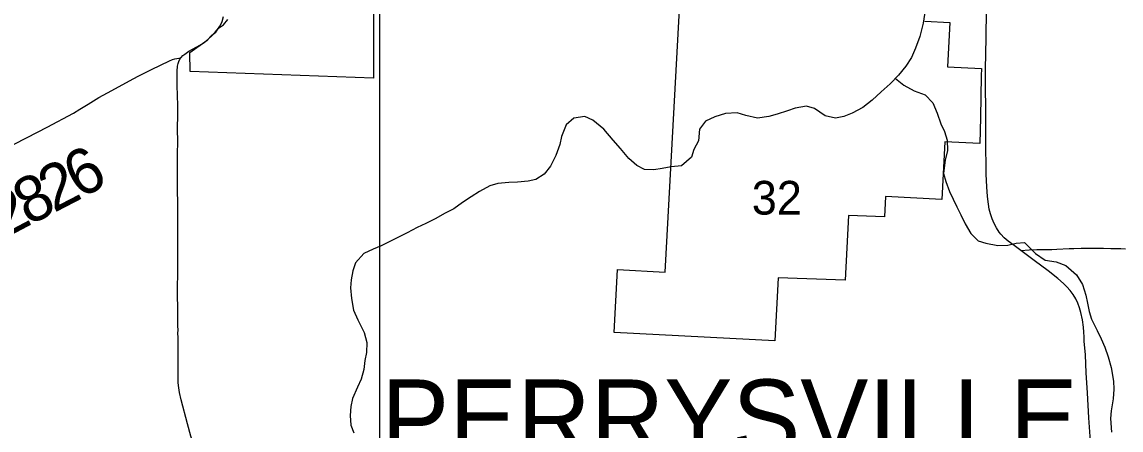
# Model space of a CAD drawing. Extents: x 1874609 to 2204689, y 815661 to 1281160.
# Drawn here: x 2016966 to 2024177, y 962602 to 965280 of the extents above; entities that cross this region are included whole.
import ezdxf

# ---------------------------------------------------------------- set-up
doc = ezdxf.new("R2010")
doc.units = 0
for name, color, linetype in [('GM_X_Corporation', 7, 'Continuous'), ('GM_X_Corporation_Text', 7, 'Continuous'), ('GM_X_County_Road', 7, 'Continuous'), ('GM_X_County_Road_Text', 7, 'Continuous'), ('GM_X_Minor_River', 7, 'Continuous'), ('GM_X_Section', 7, 'Continuous'), ('GM_X_Section_Text', 7, 'Continuous'), ('GM_X_Township_Road', 7, 'Continuous')]:
    doc.layers.add(name, color=color, linetype=linetype)

msp = doc.modelspace()

# ---------------------------------------------------------------- linework, layer by layer
at = {"layer": 'GM_X_Corporation'}
for points in [[(2019274.1, 966423.2), (2019271.3, 964910.7), (2018069, 964953.8), (2018066.3, 965078.7), (2018179.8, 965159.5), (2018211.5, 965193.7), (2018237.4, 965213.9), (2018255.2, 965240.1), (2018287.1, 965260.3), (2018316.9, 965296.6)], [(2022889.7, 965284.6), (2023053.5, 965276), (2023038.3, 964986.3), (2023261, 964974.1), (2023258.5, 964927), (2023254.5, 964652.9), (2023251.4, 964481.6), (2023021.2, 964493.7), (2023001.3, 964115.2), (2022631.7, 964134.6), (2022624.7, 964000.7), (2022389.8, 964009), (2022367.5, 963584.4), (2021927.7, 963599.9), (2021906.1, 963187.3), (2020851.3, 963242.8), (2020873, 963655.3), (2021186.6, 963638.8), (2021304.4, 965806.4)]]:
    msp.add_lwpolyline(points, dxfattribs=at)
at = {"layer": 'GM_X_County_Road'}
for points in [[(2023292, 965202.4), (2023293.8, 965330.4), (2023295.9, 965576.8)], [(2018008.3, 965044.1), (2018010.8, 965047.3), (2018021.9, 965058.7), (2018034.2, 965069), (2018060.8, 965087.3), (2018132, 965128.2), (2018160, 965146), (2018186.4, 965166.2), (2018211, 965188.5), (2018234, 965212.6), (2018255.3, 965238.4), (2018264.7, 965252.4), (2018272.6, 965267.4), (2018278.8, 965283.1), (2018287.7, 965315.2)], [(2023287.8, 964970.4), (2023291.6, 965176.1), (2023292, 965202.4)], [(2016715.8, 964377.5), (2016737, 964387.7), (2016824.7, 964431.4), (2017000.6, 964520.5), (2017131.7, 964588.4), (2017304.3, 964682.2), (2017345.1, 964706.7), (2017399.8, 964741.3), (2017469.5, 964783.5), (2017555.4, 964830.6), (2017670.3, 964892.8), (2017728.2, 964923.2), (2017815.8, 964967.8), (2017933.4, 965025.3), (2017952.9, 965032.7), (2017967.4, 965037.3), (2017994.7, 965041.8), (2018008.3, 965044.1)], [(2017983, 964956.7), (2017986.1, 964990.5), (2017989.3, 965006.1), (2017994.3, 965021.1), (2018001.4, 965034.9), (2018008.3, 965044.1)], [(2017991.3, 962914.6), (2017989.6, 962961.1), (2017990.4, 963108.8), (2017990.2, 963207.6), (2017988.6, 963239.6), (2017989.7, 963254.8), (2017989, 963287.9), (2017988.5, 963370), (2017986.7, 963517.8), (2017988, 963649.2), (2017987.8, 963731.5), (2017988, 963779.8), (2017988.9, 963845.6), (2017987.9, 964010), (2017987.1, 964092.2), (2017985.7, 964174.3), (2017986.3, 964256), (2017986.7, 964321.5), (2017985.7, 964370.8), (2017985.7, 964419.9), (2017987.2, 964485.7), (2017986.6, 964584.4), (2017987.3, 964666.5), (2017987.2, 964732.3), (2017983.8, 964863.7), (2017983, 964956.7)], [(2023288.9, 964478.6), (2023288.9, 964732.6), (2023286.8, 964830), (2023286.8, 964929.1), (2023287.8, 964970.4)], [(2023518.9, 963780.3), (2023475, 963812.2), (2023435.8, 963841.9), (2023410.7, 963863.5), (2023387.2, 963887), (2023376.7, 963900.1), (2023359.1, 963928.3), (2023343.9, 963957.8), (2023331.1, 963988.4), (2023320.9, 964020), (2023312.7, 964052.1), (2023306.7, 964084.7), (2023300.8, 964133.6), (2023295.8, 964198.8), (2023292.8, 964280.4), (2023291.1, 964362.1), (2023290.3, 964427.7), (2023288.9, 964478.6)], [(2023983.9, 962436.4), (2023966.4, 962681.9), (2023956.3, 962845.6), (2023947.6, 962976.4), (2023942.9, 963095.9), (2023935.6, 963184), (2023935, 963213), (2023932.9, 963244.2), (2023929.7, 963276), (2023923.1, 963324.7), (2023913.9, 963372.5), (2023905, 963403.7), (2023893.6, 963433.9), (2023879.4, 963463), (2023862.5, 963490.5), (2023843.2, 963516.5), (2023822, 963541.1), (2023799.2, 963564.2), (2023762.5, 963596.3), (2023697.9, 963646.4), (2023607, 963715.5), (2023554.5, 963754.3), (2023518.9, 963780.3)], [(2018103.4, 962462.5), (2018072.8, 962562.1), (2018052.5, 962641.7), (2018009.1, 962799.6), (2017998.8, 962847.3), (2017994.2, 962879.5), (2017991.3, 962912), (2017991.3, 962914.6)]]:
    msp.add_lwpolyline(points, dxfattribs=at)
at = {"layer": 'GM_X_Minor_River'}
for points in [[(2022891.6, 965358), (2022879.5, 965271.8), (2022857.4, 965183.6), (2022829.2, 965107.4), (2022801.1, 965047.3), (2022764.9, 964989.2), (2022716.8, 964931), (2022662.6, 964872.9), (2022602.4, 964820.8), (2022544.2, 964766.7), (2022482, 964718.6), (2022413.8, 964680.6), (2022357.7, 964658.5), (2022303.6, 964648.5), (2022235.4, 964664.6), (2022165.4, 964710.8), (2022113.3, 964726.8), (2022039.1, 964714.9), (2021989, 964696.8), (2021920.8, 964674.8), (2021866.7, 964658.8), (2021792.5, 964648.8), (2021714.4, 964666.9), (2021658.3, 964683), (2021582.1, 964679), (2021511.9, 964657), (2021449.7, 964629), (2021411.6, 964576.9), (2021405.5, 964500.7), (2021373.4, 964442.5), (2021359.3, 964392.4), (2021293.1, 964336.3), (2021224.9, 964328.3), (2021166.8, 964318.4), (2021110.7, 964308.4), (2021050.5, 964312.4), (2021000.5, 964338.5), (2020946.4, 964384.6), (2020892.4, 964448.8), (2020844.3, 964505), (2020782.3, 964577.2), (2020710.2, 964635.4), (2020658.1, 964659.5), (2020585.9, 964647.5), (2020535.8, 964605.4), (2020505.6, 964527.2), (2020493.6, 964475.1), (2020469.4, 964402.9), (2020433.3, 964332.8), (2020391.1, 964280.7), (2020337, 964246.6), (2020286.8, 964234.6), (2020216.7, 964228.7), (2020160.6, 964226.7), (2020088.4, 964220.7), (2020036.3, 964204.7), (2019968.1, 964166.7), (2019911.9, 964132.6), (2019855.8, 964094.5), (2019799.6, 964054.5), (2019737.4, 964022.4), (2019681.3, 963990.4), (2019615.1, 963956.3), (2019559, 963930.3), (2019492.8, 963896.2), (2019440.6, 963870.2), (2019378.5, 963840.2), (2019322.3, 963810.1), (2019270.2, 963788.1), (2019208, 963760.1), (2019153.8, 963699.9), (2019135.7, 963645.8), (2019125.7, 963587.7), (2019121.6, 963535.5), (2019127.5, 963465.4), (2019141.5, 963389.2), (2019169.4, 963325), (2019211.4, 963242.8), (2019227.4, 963176.6), (2019225.3, 963110.4), (2019215.2, 963058.3), (2019209.2, 963000.2), (2019191.1, 962936), (2019166.9, 962883.9), (2019134.8, 962809.8), (2019122.7, 962755.6), (2019118.6, 962697.5), (2019122.6, 962633.3), (2019142.6, 962583.2)], [(2022696.3, 964909), (2022750.8, 964864.8), (2022818.9, 964828.7), (2022891, 964800.6), (2022941, 964748.5), (2022971, 964680.3), (2022995, 964612.1), (2023019, 964559.9), (2023037, 964503.8), (2023038.9, 964435.6), (2023022.8, 964373.5), (2023012.7, 964285.3), (2023026.6, 964233.1), (2023050.6, 964167), (2023074.6, 964116.8), (2023098.6, 964066.7), (2023126.6, 964014.5), (2023154.6, 963954.4), (2023190.6, 963892.2), (2023240.6, 963844), (2023290.7, 963828), (2023368.9, 963813.9), (2023435, 963815.9), (2023489.2, 963827.9), (2023543.3, 963831.9), (2023615.3, 963759.7), (2023679.4, 963717.5), (2023751.6, 963705.4), (2023813.7, 963681.3), (2023885.8, 963621.2), (2023923.8, 963557), (2023945.7, 963486.8), (2023957.7, 963434.7), (2023967.7, 963380.5), (2023983.6, 963328.4), (2024019.6, 963254.2), (2024045.6, 963200), (2024069.6, 963145.9), (2024093.6, 963081.7), (2024111.5, 963011.5), (2024127.5, 962923.3), (2024129.4, 962869.2), (2024125.3, 962807), (2024111.2, 962728.8), (2024107.2, 962676.7), (2024115.1, 962588.5)]]:
    msp.add_lwpolyline(points, dxfattribs=at)
at = {"layer": 'GM_X_Section'}
msp.add_lwpolyline([(2024612.3, 966480.2), (2024657.5, 961100), (2019313.3, 961100.8), (2019314.1, 966465)], close=True, dxfattribs=at)
at = {"layer": 'GM_X_Township_Road'}
msp.add_lwpolyline([(2023518.9, 963780.3), (2023575.1, 963783.5), (2023624, 963786.2), (2023673.3, 963787.2), (2023722.2, 963786.8), (2023754.8, 963788.4), (2023835.7, 963792.9), (2023867.5, 963794.1), (2023915.3, 963795.1), (2023980.2, 963795.5), (2024061.3, 963794.9), (2024110.1, 963794), (2024174.7, 963792.4), (2024207, 963791.5)], dxfattribs=at)

# ---------------------------------------------------------------- texts
at = {"layer": 'GM_X_Corporation_Text'}
msp.add_text('PERRYSVILLE', height=500, rotation=0.00001, dxfattribs=at).set_placement((2019322.9, 962433.6))
at = {"layer": 'GM_X_County_Road_Text'}
for s, rotation, p in [('6', 28.95212, (2017346.3, 964114.4)), ('2', 27.41356, (2017174.5, 964025.2)), ('8', 27.05612, (2017008.1, 963940.2)), ('2', 27.91269, (2016845.8, 963854.3))]:
    msp.add_text(s, height=300, rotation=rotation, dxfattribs=at).set_placement(p)
at = {"layer": 'GM_X_Section_Text'}
msp.add_text('32', height=221, rotation=0.00001, dxfattribs=at).set_placement((2021754, 964015.8))

doc.saveas('drawing.dxf')
